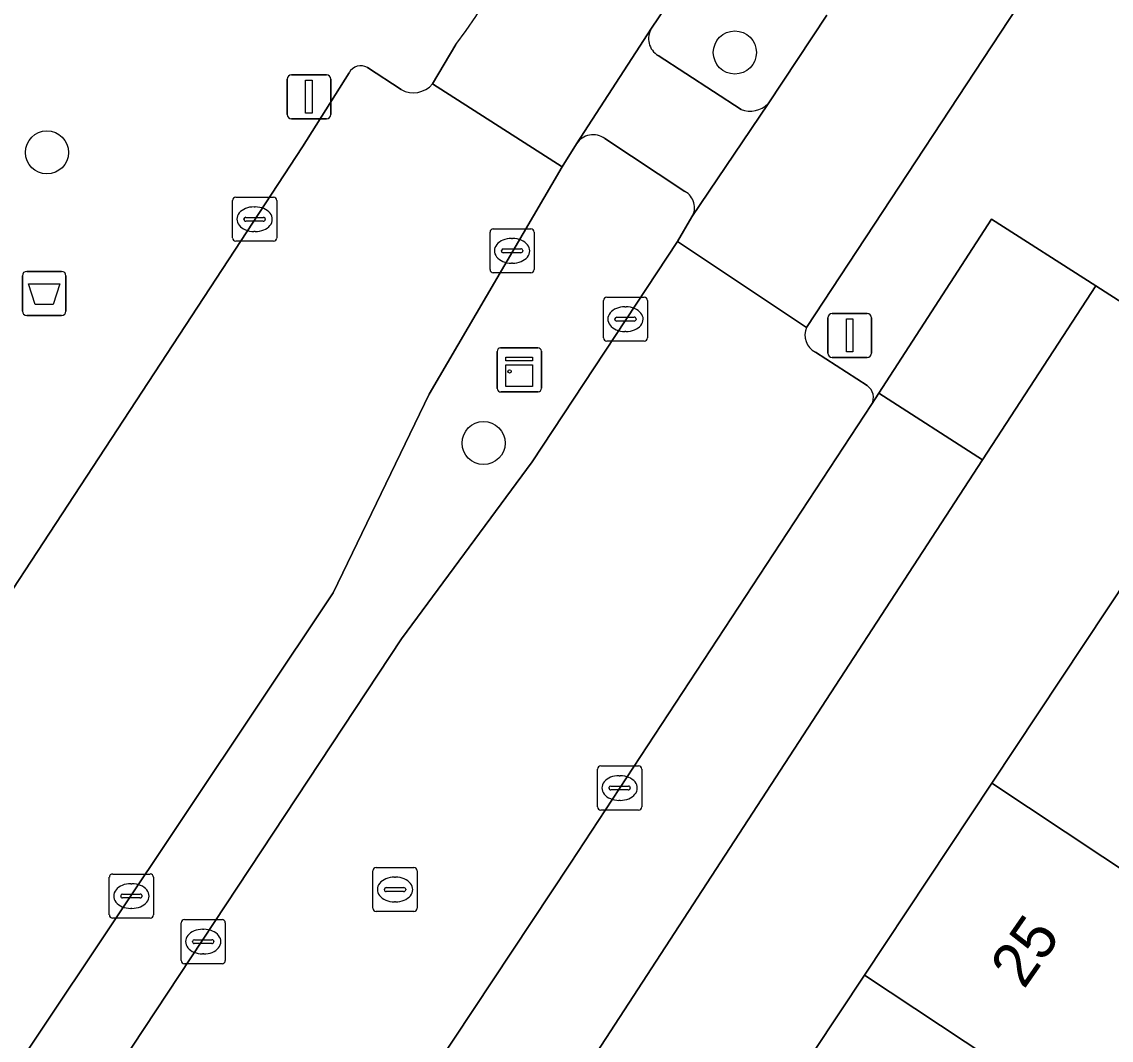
# Model space of a CAD drawing. Extents: x 159279 to 160377, y 384531 to 385888.
# Drawn here: x 160061.79 to 160086.51, y 384922.1 to 384945.22 of the extents above; entities that cross this region are included whole.
import ezdxf

# ---------------------------------------------------------------- set-up
doc = ezdxf.new("R2010")
doc.units = 0
for name, color, linetype in [('IMGEO_Afvalbak', 7, 'Continuous'), ('IMGEO_Berm_groen', 7, 'Continuous'), ('IMGEO_Boom', 7, 'Continuous'), ('IMGEO_Erf', 7, 'Continuous'), ('IMGEO_Kast', 7, 'Continuous'), ('IMGEO_Kolk', 7, 'Continuous'), ('IMGEO_Lichtmast', 7, 'Continuous'), ('IMGEO_Pand', 7, 'Continuous'), ('IMGEO_Pand_nummerreeks', 7, 'Continuous'), ('IMGEO_Rijbaan_lokaal_open', 7, 'Continuous'), ('IMGEO_Rioolput', 7, 'Continuous'), ('IMGEO_Verkeerseiland_groen', 7, 'Continuous'), ('IMGEO_Voetpad_open', 7, 'Continuous')]:
    doc.layers.add(name, color=color, linetype=linetype)

msp = doc.modelspace()

# ---------------------------------------------------------------- linework, layer by layer
at = {"layer": 'IMGEO_Afvalbak'}
for p, q in [((160061.802, 384938.653), (160061.802, 384939.453)), ((160061.802, 384939.453), (160061.802, 384938.653)), ((160061.902, 384939.553), (160062.692, 384939.553)), ((160062.692, 384939.553), (160061.902, 384939.553)), ((160062.792, 384939.453), (160062.792, 384938.653)), ((160062.792, 384938.653), (160062.792, 384939.453)), ((160062.692, 384938.553), (160061.902, 384938.553)), ((160061.902, 384938.553), (160062.692, 384938.553))]:
    msp.add_line(p, q, dxfattribs=at)
msp.add_lwpolyline([(160061.945, 384939.267), (160062.649, 384939.267), (160062.5, 384938.797), (160062.094, 384938.797), (160061.945, 384939.267)], dxfattribs=at)
for centre, start, end in [((160061.902, 384939.453), 90, 180), ((160061.902, 384939.453), 90, 180), ((160062.692, 384939.453), 0, 90), ((160062.692, 384939.453), 360, 90), ((160061.902, 384938.653), 180, 270), ((160061.902, 384938.653), 180, 270), ((160062.692, 384938.653), 270, 0), ((160062.692, 384938.653), 270, 0)]:
    msp.add_arc(centre, 0.1, start, end, dxfattribs=at)
at = {"layer": 'IMGEO_Berm_groen'}
for points in [[(160074.375, 384942.449), (160074.051, 384941.926), (160071.035, 384936.768), (160068.857, 384932.253), (160060.426, 384919.642), (160058.972, 384917.426), (160040.692, 384889.567), (160032.195, 384876.49), (160031.465, 384875.373), (160031.121, 384874.854), (160032.691, 384873.812), (160033.029, 384874.339), (160042.448, 384888.643), (160062.033, 384918.512)], [(160076.837, 384941.364), (160075.017, 384942.568)], [(160062.033, 384918.512), (160063.509, 384920.762), (160070.408, 384931.21), (160073.371, 384935.228), (160076.665, 384940.228), (160076.996, 384940.789)]]:
    msp.add_lwpolyline(points, dxfattribs=at)
for centre, radius, start, end in [((160074.753, 384942.199), 0.453, 54.4437, 146.5584), ((160076.64, 384941), 0.414, 329.3332, 61.5814)]:
    msp.add_arc(centre, radius, start, end, dxfattribs=at)
at = {"layer": 'IMGEO_Boom'}
for centre in [(160077.969, 384944.52), (160062.36, 384942.252), (160072.267, 384935.655)]:
    msp.add_circle(centre, 0.489, dxfattribs=at)
at = {"layer": 'IMGEO_Erf'}
msp.add_lwpolyline([(160072.266, 384910.536), (160075.148, 384914.883), (160078.031, 384919.233), (160080.913, 384923.581), (160083.797, 384927.933), (160089.553, 384936.617), (160089.753, 384936.917), (160086.157, 384939.222), (160083.589, 384935.277), (160054.6, 384890.738), (160056.968, 384889.197), (160057.945, 384890.685), (160057.141, 384891.213), (160058.789, 384893.724), (160059.638, 384893.166), (160059.96, 384893.657), (160060.737, 384893.142), (160060.824, 384893.273), (160063.618, 384897.489), (160066.501, 384901.838), (160069.384, 384906.187)], close=True, dxfattribs=at)
at = {"layer": 'IMGEO_Kast'}
for p, q in [((160072.579, 384936.892), (160072.579, 384937.733)), ((160072.579, 384937.733), (160072.579, 384936.892)), ((160072.654, 384937.817), (160073.495, 384937.817)), ((160073.495, 384937.817), (160072.654, 384937.817)), ((160073.579, 384937.742), (160073.579, 384936.901)), ((160073.579, 384936.901), (160073.579, 384937.742)), ((160073.504, 384936.817), (160072.663, 384936.817)), ((160072.663, 384936.817), (160073.504, 384936.817))]:
    msp.add_line(p, q, dxfattribs=at)
for points in [[(160072.774, 384937.607), (160073.374, 384937.607), (160073.374, 384937.522), (160072.774, 384937.522), (160072.774, 384937.607)], [(160072.774, 384937.432), (160073.374, 384937.432), (160073.374, 384936.943), (160072.774, 384936.943), (160072.774, 384937.432)]]:
    msp.add_lwpolyline(points, dxfattribs=at)
msp.add_circle((160072.858, 384937.281), 0.0377, dxfattribs=at)
for centre, start, end in [((160072.657, 384937.739), 92.4484, 184.2845), ((160072.657, 384937.739), 92.4484, 184.2845), ((160073.501, 384937.739), 2.4484, 94.2845), ((160073.501, 384937.739), 2.4484, 94.2845), ((160072.657, 384936.895), 182.4484, 274.2845), ((160072.657, 384936.895), 182.4484, 274.2845), ((160073.501, 384936.895), 272.4484, 4.2845), ((160073.501, 384936.895), 272.4484, 4.2845)]:
    msp.add_arc(centre, 0.0779, start, end, dxfattribs=at)
at = {"layer": 'IMGEO_Kolk'}
for p, q in [((160066.572, 384940.31), (160066.572, 384941.162)), ((160066.647, 384941.236), (160067.499, 384941.236)), ((160067.573, 384941.162), (160067.573, 384940.31)), ((160067.06, 384941.016), (160067.085, 384941.016)), ((160066.831, 384940.73), (160066.831, 384940.742)), ((160067.269, 384940.693), (160066.871, 384940.693)), ((160066.874, 384940.779), (160067.272, 384940.779)), ((160067.315, 384940.742), (160067.315, 384940.73)), ((160067.083, 384940.456), (160067.058, 384940.456)), ((160072.413, 384939.593), (160072.413, 384940.445)), ((160072.488, 384940.519), (160073.34, 384940.519)), ((160073.414, 384940.445), (160073.414, 384939.593)), ((160067.499, 384940.236), (160066.647, 384940.236)), ((160072.901, 384940.299), (160072.926, 384940.299)), ((160072.672, 384940.013), (160072.672, 384940.025)), ((160073.11, 384939.976), (160072.712, 384939.976)), ((160072.715, 384940.062), (160073.113, 384940.062)), ((160073.156, 384940.025), (160073.156, 384940.013)), ((160072.924, 384939.739), (160072.899, 384939.739)), ((160073.34, 384939.519), (160072.488, 384939.519)), ((160074.986, 384938.042), (160074.986, 384938.894)), ((160075.061, 384938.968), (160075.913, 384938.968)), ((160075.987, 384938.894), (160075.987, 384938.042)), ((160075.474, 384938.748), (160075.499, 384938.748)), ((160075.245, 384938.462), (160075.245, 384938.474)), ((160075.683, 384938.425), (160075.285, 384938.425)), ((160075.288, 384938.511), (160075.686, 384938.511)), ((160075.729, 384938.474), (160075.729, 384938.462)), ((160075.497, 384938.188), (160075.472, 384938.188)), ((160075.913, 384937.968), (160075.061, 384937.968)), ((160074.854, 384927.4), (160074.854, 384928.252)), ((160074.929, 384928.326), (160075.781, 384928.326)), ((160075.855, 384928.252), (160075.855, 384927.4)), ((160075.342, 384928.106), (160075.367, 384928.106)), ((160075.113, 384927.82), (160075.113, 384927.832)), ((160075.551, 384927.783), (160075.153, 384927.783)), ((160075.156, 384927.869), (160075.554, 384927.869)), ((160075.597, 384927.832), (160075.597, 384927.82)), ((160075.365, 384927.546), (160075.34, 384927.546)), ((160075.781, 384927.326), (160074.929, 384927.326)), ((160063.775, 384924.948), (160063.775, 384925.8)), ((160063.85, 384925.874), (160064.702, 384925.874)), ((160064.776, 384925.8), (160064.776, 384924.948)), ((160064.263, 384925.654), (160064.288, 384925.654)), ((160064.034, 384925.368), (160064.034, 384925.38)), ((160064.472, 384925.331), (160064.074, 384925.331)), ((160064.077, 384925.417), (160064.475, 384925.417)), ((160064.518, 384925.38), (160064.518, 384925.368)), ((160064.286, 384925.094), (160064.261, 384925.094)), ((160064.702, 384924.874), (160063.85, 384924.874)), ((160065.48, 384924.839), (160066.332, 384924.839)), ((160065.405, 384923.913), (160065.405, 384924.765)), ((160065.893, 384924.619), (160065.918, 384924.619)), ((160066.406, 384924.765), (160066.406, 384923.913)), ((160065.664, 384924.333), (160065.664, 384924.345)), ((160066.102, 384924.296), (160065.704, 384924.296)), ((160065.707, 384924.382), (160066.105, 384924.382)), ((160066.148, 384924.345), (160066.148, 384924.333)), ((160065.916, 384924.059), (160065.891, 384924.059)), ((160066.332, 384923.839), (160065.48, 384923.839))]:
    msp.add_line(p, q, dxfattribs=at)
for points in [[(160066.572, 384940.31), (160066.572, 384941.162)], [(160066.647, 384941.236), (160067.499, 384941.236)], [(160067.573, 384941.162), (160067.573, 384940.31)], [(160072.413, 384939.593), (160072.413, 384940.445)], [(160072.488, 384940.519), (160073.34, 384940.519)], [(160073.414, 384940.445), (160073.414, 384939.593)], [(160067.499, 384940.236), (160066.647, 384940.236)], [(160073.34, 384939.519), (160072.488, 384939.519)], [(160074.986, 384938.042), (160074.986, 384938.894)], [(160075.061, 384938.968), (160075.913, 384938.968)], [(160075.987, 384938.894), (160075.987, 384938.042)], [(160075.913, 384937.968), (160075.061, 384937.968)], [(160074.854, 384927.4), (160074.854, 384928.252)], [(160074.929, 384928.326), (160075.781, 384928.326)], [(160075.855, 384928.252), (160075.855, 384927.4)], [(160075.781, 384927.326), (160074.929, 384927.326)], [(160063.775, 384924.948), (160063.775, 384925.8)], [(160063.85, 384925.874), (160064.702, 384925.874)], [(160064.776, 384925.8), (160064.776, 384924.948)], [(160064.702, 384924.874), (160063.85, 384924.874)], [(160065.48, 384924.839), (160066.332, 384924.839)], [(160065.405, 384923.913), (160065.405, 384924.765)], [(160066.406, 384924.765), (160066.406, 384923.913)], [(160066.332, 384923.839), (160065.48, 384923.839)]]:
    msp.add_lwpolyline(points, dxfattribs=at)
for centre, radius, start, end in [((160066.649, 384941.16), 0.0765, 91.552, 178.448), ((160066.649, 384941.16), 0.0765, 91.552, 178.448), ((160067.497, 384941.16), 0.0765, 1.552, 88.448), ((160067.497, 384941.16), 0.0765, 1.552, 88.448), ((160066.871, 384940.739), 0.0403, 85.8775, 175.7526), ((160066.868, 384940.729), 0.0366, 178.938, 274.7102), ((160067.272, 384940.736), 0.043, 264.8664, 352.4533), ((160067.276, 384940.741), 0.0386, 1.7309, 96.639), ((160072.49, 384940.443), 0.0765, 91.552, 178.448), ((160072.49, 384940.443), 0.0765, 91.552, 178.448), ((160073.338, 384940.443), 0.0765, 1.552, 88.448), ((160073.338, 384940.443), 0.0765, 1.552, 88.448), ((160066.649, 384940.312), 0.0765, 181.552, 268.448), ((160066.649, 384940.312), 0.0765, 181.552, 268.448), ((160067.497, 384940.312), 0.0765, 271.552, 358.448), ((160067.497, 384940.312), 0.0765, 271.552, 358.448), ((160072.712, 384940.022), 0.0403, 85.8775, 175.7526), ((160072.709, 384940.012), 0.0366, 178.938, 274.7102), ((160073.113, 384940.019), 0.043, 264.8664, 352.4533), ((160073.117, 384940.024), 0.0386, 1.7309, 96.639), ((160072.49, 384939.595), 0.0765, 181.552, 268.448), ((160072.49, 384939.595), 0.0765, 181.552, 268.448), ((160073.338, 384939.595), 0.0765, 271.552, 358.448), ((160073.338, 384939.595), 0.0765, 271.552, 358.448), ((160075.063, 384938.892), 0.0765, 91.552, 178.448), ((160075.063, 384938.892), 0.0765, 91.552, 178.448), ((160075.911, 384938.892), 0.0765, 1.552, 88.448), ((160075.911, 384938.892), 0.0765, 1.552, 88.448), ((160075.285, 384938.471), 0.0403, 85.8775, 175.7526), ((160075.282, 384938.461), 0.0366, 178.938, 274.7102), ((160075.686, 384938.468), 0.043, 264.8664, 352.4533), ((160075.69, 384938.473), 0.0386, 1.7309, 96.639), ((160075.063, 384938.044), 0.0765, 181.552, 268.448), ((160075.063, 384938.044), 0.0765, 181.552, 268.448), ((160075.911, 384938.044), 0.0765, 271.552, 358.448), ((160075.911, 384938.044), 0.0765, 271.552, 358.448), ((160074.931, 384928.25), 0.0765, 91.552, 178.448), ((160074.931, 384928.25), 0.0765, 91.552, 178.448), ((160075.779, 384928.25), 0.0765, 1.552, 88.448), ((160075.779, 384928.25), 0.0765, 1.552, 88.448), ((160075.153, 384927.829), 0.0403, 85.8775, 175.7526), ((160075.15, 384927.819), 0.0366, 178.938, 274.7102), ((160075.554, 384927.826), 0.043, 264.8664, 352.4533), ((160075.558, 384927.831), 0.0386, 1.7309, 96.639), ((160074.931, 384927.402), 0.0765, 181.552, 268.448), ((160074.931, 384927.402), 0.0765, 181.552, 268.448), ((160075.779, 384927.402), 0.0765, 271.552, 358.448), ((160075.779, 384927.402), 0.0765, 271.552, 358.448), ((160063.852, 384925.798), 0.0765, 91.552, 178.448), ((160063.852, 384925.798), 0.0765, 91.552, 178.448), ((160064.7, 384925.798), 0.0765, 1.552, 88.448), ((160064.7, 384925.798), 0.0765, 1.552, 88.448), ((160064.074, 384925.377), 0.0403, 85.8775, 175.7526), ((160064.071, 384925.367), 0.0366, 178.938, 274.7102), ((160064.475, 384925.374), 0.043, 264.8664, 352.4533), ((160064.479, 384925.379), 0.0386, 1.7309, 96.639), ((160063.852, 384924.95), 0.0765, 181.552, 268.448), ((160063.852, 384924.95), 0.0765, 181.552, 268.448), ((160064.7, 384924.95), 0.0765, 271.552, 358.448), ((160064.7, 384924.95), 0.0765, 271.552, 358.448), ((160065.482, 384924.763), 0.0765, 91.552, 178.448), ((160065.482, 384924.763), 0.0765, 91.552, 178.448), ((160066.33, 384924.763), 0.0765, 1.552, 88.448), ((160066.33, 384924.763), 0.0765, 1.552, 88.448), ((160065.704, 384924.342), 0.0403, 85.8775, 175.7526), ((160065.701, 384924.332), 0.0366, 178.938, 274.7102), ((160066.105, 384924.339), 0.043, 264.8664, 352.4533), ((160066.109, 384924.344), 0.0386, 1.7309, 96.639), ((160065.482, 384923.915), 0.0765, 181.552, 268.448), ((160065.482, 384923.915), 0.0765, 181.552, 268.448), ((160066.33, 384923.915), 0.0765, 271.552, 358.448), ((160066.33, 384923.915), 0.0765, 271.552, 358.448)]:
    msp.add_arc(centre, radius, start, end, dxfattribs=at)
for centre, major_axis, ratio, start_param, end_param in [((160067.059, 384940.736), (-0.387, 0.002), 0.722429, 4.712389, 7.853982), ((160067.084, 384940.736), (-0.39, 0.002), 0.717154, 1.570796, 4.712389), ((160072.9, 384940.019), (-0.387, 0.002), 0.722429, 4.712389, 7.853982), ((160072.925, 384940.019), (-0.39, 0.002), 0.717154, 1.570796, 4.712389), ((160075.473, 384938.468), (-0.387, 0.002), 0.722429, 4.712389, 7.853982), ((160075.498, 384938.468), (-0.39, 0.002), 0.717154, 1.570796, 4.712389), ((160075.341, 384927.826), (-0.387, 0.002), 0.722429, 4.712389, 7.853982), ((160075.366, 384927.826), (-0.39, 0.002), 0.717154, 1.570796, 4.712389), ((160064.262, 384925.374), (-0.387, 0.002), 0.722429, 4.712389, 7.853982), ((160064.287, 384925.374), (-0.39, 0.002), 0.717154, 1.570796, 4.712389), ((160065.892, 384924.339), (-0.387, 0.002), 0.722429, 4.712389, 7.853982), ((160065.917, 384924.339), (-0.39, 0.002), 0.717154, 1.570796, 4.712389)]:
    msp.add_ellipse(centre, major_axis=major_axis, ratio=ratio, start_param=start_param, end_param=end_param, dxfattribs=at)
at = {"layer": 'IMGEO_Lichtmast'}
for p, q in [((160067.81, 384943.116), (160067.81, 384943.916)), ((160067.81, 384943.916), (160067.81, 384943.116)), ((160067.91, 384944.016), (160068.7, 384944.016)), ((160068.7, 384944.016), (160067.91, 384944.016)), ((160068.8, 384943.916), (160068.8, 384943.116)), ((160068.8, 384943.116), (160068.8, 384943.916)), ((160068.7, 384943.016), (160067.91, 384943.016)), ((160067.91, 384943.016), (160068.7, 384943.016)), ((160080.079, 384937.699), (160080.079, 384938.499)), ((160080.079, 384938.499), (160080.079, 384937.699)), ((160080.179, 384938.599), (160080.969, 384938.599)), ((160080.969, 384938.599), (160080.179, 384938.599)), ((160081.069, 384938.499), (160081.069, 384937.699)), ((160081.069, 384937.699), (160081.069, 384938.499)), ((160080.969, 384937.599), (160080.179, 384937.599)), ((160080.179, 384937.599), (160080.969, 384937.599))]:
    msp.add_line(p, q, dxfattribs=at)
for points in [[(160068.23, 384943.891), (160068.38, 384943.891), (160068.38, 384943.141), (160068.23, 384943.141), (160068.23, 384943.891)], [(160080.499, 384938.474), (160080.649, 384938.474), (160080.649, 384937.724), (160080.499, 384937.724), (160080.499, 384938.474)]]:
    msp.add_lwpolyline(points, dxfattribs=at)
for centre, start, end in [((160067.91, 384943.916), 90, 180), ((160067.91, 384943.916), 90, 180), ((160068.7, 384943.916), 0, 90), ((160068.7, 384943.916), 360, 90), ((160067.91, 384943.116), 180, 270), ((160067.91, 384943.116), 180, 270), ((160068.7, 384943.116), 270, 0), ((160068.7, 384943.116), 270, 0), ((160080.179, 384938.499), 90, 180), ((160080.179, 384938.499), 90, 180), ((160080.969, 384938.499), 0, 90), ((160080.969, 384938.499), 360, 90), ((160080.179, 384937.699), 180, 270), ((160080.179, 384937.699), 180, 270), ((160080.969, 384937.699), 270, 0), ((160080.969, 384937.699), 270, 0)]:
    msp.add_arc(centre, 0.1, start, end, dxfattribs=at)
at = {"layer": 'IMGEO_Pand'}
for points in [[(160091.987, 384930.253), (160094.175, 384933.559), (160089.553, 384936.617), (160083.797, 384927.933), (160091.333, 384922.938), (160091.595, 384923.335), (160092.821, 384925.187), (160089.91, 384927.114)], [(160083.797, 384927.933), (160080.913, 384923.581), (160089.485, 384917.899), (160089.766, 384918.323), (160090.836, 384917.614), (160093.058, 384920.971), (160093.042, 384922.377), (160091.595, 384923.335), (160091.333, 384922.938)], [(160080.913, 384923.581), (160078.031, 384919.233), (160085.613, 384914.207), (160087.443, 384916.973), (160088.437, 384916.315), (160089.485, 384917.899)]]:
    msp.add_lwpolyline(points, close=True, dxfattribs=at)
at = {"layer": 'IMGEO_Rijbaan_lokaal_open'}
for points in [[(160080.053, 384945.366), (160078.721, 384943.358), (160076.996, 384940.789), (160076.665, 384940.228), (160079.596, 384938.282), (160085.137, 384946.717), (160085.233, 384947.037), (160092.217, 384957.33)], [(160071.641, 384944.701), (160071.108, 384943.808), (160074.051, 384941.926), (160074.375, 384942.449), (160076.078, 384945.069), (160077.422, 384947.067)], [(160069.217, 384944.06), (160068.16, 384942.377), (160055.42, 384922.938), (160060.426, 384919.642), (160068.857, 384932.253), (160071.035, 384936.768), (160074.051, 384941.926), (160071.108, 384943.808)], [(160070.397, 384943.679), (160069.631, 384944.181)], [(160079.596, 384938.282), (160076.665, 384940.228), (160073.371, 384935.228), (160070.408, 384931.21), (160063.509, 384920.762), (160068.515, 384917.483), (160074.237, 384926.124), (160081.07, 384936.53)], [(160080.971, 384936.959), (160079.798, 384937.72)]]:
    msp.add_lwpolyline(points, dxfattribs=at)
for centre, radius, start, end in [((160065.5, 384949.495), 7.791, 322.02, 50.4297), ((160069.482, 384943.923), 0.298, 59.9783, 152.6059), ((160070.676, 384944.167), 0.562, 240.2525, 320.3147), ((160079.989, 384938.106), 0.431, 155.9134, 243.6266), ((160080.791, 384936.691), 0.323, 329.9917, 55.9975)]:
    msp.add_arc(centre, radius, start, end, dxfattribs=at)
at = {"layer": 'IMGEO_Rioolput'}
for p, q in [((160069.832, 384926.022), (160070.684, 384926.022)), ((160069.757, 384925.096), (160069.757, 384925.948)), ((160070.245, 384925.802), (160070.27, 384925.802)), ((160070.758, 384925.948), (160070.758, 384925.096)), ((160070.016, 384925.516), (160070.016, 384925.528)), ((160070.059, 384925.565), (160070.457, 384925.565)), ((160070.5, 384925.528), (160070.5, 384925.516)), ((160070.454, 384925.479), (160070.056, 384925.479)), ((160070.268, 384925.242), (160070.243, 384925.242)), ((160070.684, 384925.022), (160069.832, 384925.022))]:
    msp.add_line(p, q, dxfattribs=at)
for points in [[(160069.832, 384926.022), (160070.684, 384926.022)], [(160069.757, 384925.096), (160069.757, 384925.948)], [(160070.758, 384925.948), (160070.758, 384925.096)], [(160070.684, 384925.022), (160069.832, 384925.022)]]:
    msp.add_lwpolyline(points, dxfattribs=at)
for centre, radius, start, end in [((160069.834, 384925.946), 0.0765, 91.552, 178.448), ((160069.834, 384925.946), 0.0765, 91.552, 178.448), ((160070.682, 384925.946), 0.0765, 1.552, 88.448), ((160070.682, 384925.946), 0.0765, 1.552, 88.448), ((160070.056, 384925.525), 0.0403, 85.8775, 175.7526), ((160070.461, 384925.527), 0.0386, 1.7309, 96.639), ((160070.053, 384925.515), 0.0366, 178.938, 274.7102), ((160070.457, 384925.522), 0.043, 264.8664, 352.4533), ((160069.834, 384925.098), 0.0765, 181.552, 268.448), ((160069.834, 384925.098), 0.0765, 181.552, 268.448), ((160070.682, 384925.098), 0.0765, 271.552, 358.448), ((160070.682, 384925.098), 0.0765, 271.552, 358.448)]:
    msp.add_arc(centre, radius, start, end, dxfattribs=at)
for centre, major_axis, ratio, start_param, end_param in [((160070.244, 384925.522), (-0.387, 0.002), 0.722429, 4.712389, 7.853982), ((160070.269, 384925.522), (-0.39, 0.002), 0.717154, 1.570796, 4.712389)]:
    msp.add_ellipse(centre, major_axis=major_axis, ratio=ratio, start_param=start_param, end_param=end_param, dxfattribs=at)
at = {"layer": 'IMGEO_Verkeerseiland_groen'}
for points in [[(160077.422, 384947.067), (160076.078, 384945.069)], [(160078.721, 384943.358), (160080.053, 384945.366)], [(160076.231, 384944.455), (160078.11, 384943.225)]]:
    msp.add_lwpolyline(points, dxfattribs=at)
for centre, radius, start, end in [((160076.444, 384944.834), 0.435, 147.3039, 240.6807), ((160078.309, 384943.78), 0.59, 250.2825, 314.2782)]:
    msp.add_arc(centre, radius, start, end, dxfattribs=at)
at = {"layer": 'IMGEO_Voetpad_open'}
for points in [[(160085.137, 384946.717), (160079.596, 384938.282)], [(160076.078, 384945.069), (160074.375, 384942.449)], [(160071.108, 384943.808), (160071.641, 384944.701)], [(160078.11, 384943.225), (160076.231, 384944.455)], [(160068.16, 384942.377), (160069.217, 384944.06)], [(160069.631, 384944.181), (160070.397, 384943.679)], [(160076.996, 384940.789), (160078.721, 384943.358)], [(160048.861, 384930.06), (160049.032, 384930.058), (160048.888, 384929.727), (160050.757, 384926.827), (160051.118, 384926.822), (160050.972, 384926.491), (160052.342, 384924.365), (160052.452, 384924.436), (160052.772, 384924.039), (160055.142, 384922.514), (160055.42, 384922.938), (160068.16, 384942.377)], [(160075.017, 384942.568), (160076.837, 384941.364)], [(160081.07, 384936.53), (160081.237, 384936.788), (160083.792, 384940.738), (160086.157, 384939.222), (160089.753, 384936.917)], [(160079.798, 384937.72), (160080.971, 384936.959)], [(160042.15, 384871.716), (160053.377, 384888.858), (160053.624, 384889.238), (160054.194, 384890.114), (160054.6, 384890.738), (160083.589, 384935.277), (160081.237, 384936.788), (160081.07, 384936.53), (160074.237, 384926.124), (160068.515, 384917.483), (160067.042, 384915.232), (160051.184, 384891.006), (160039.06, 384872.431)]]:
    msp.add_lwpolyline(points, dxfattribs=at)
msp.add_lwpolyline([(160086.157, 384939.222), (160083.792, 384940.738), (160081.237, 384936.788), (160083.589, 384935.277)], close=True, dxfattribs=at)
for centre, radius, start, end in [((160065.5, 384949.495), 7.791, 322.02, 50.4297), ((160076.444, 384944.834), 0.435, 147.3039, 240.6807), ((160069.482, 384943.923), 0.298, 59.9783, 152.6059), ((160070.676, 384944.167), 0.562, 240.2525, 320.3147), ((160078.309, 384943.78), 0.59, 250.2825, 314.2782), ((160074.753, 384942.199), 0.453, 54.4437, 146.5584), ((160076.64, 384941), 0.414, 329.3332, 61.5814), ((160079.989, 384938.106), 0.431, 155.9134, 243.6266), ((160080.791, 384936.691), 0.323, 329.9917, 55.9975)]:
    msp.add_arc(centre, radius, start, end, dxfattribs=at)

# ---------------------------------------------------------------- texts
at = {"layer": 'IMGEO_Pand_nummerreeks'}
msp.add_text('25', height=1, rotation=55.1816, dxfattribs=at).set_placement((160084.528, 384923.239))

doc.saveas('drawing.dxf')
